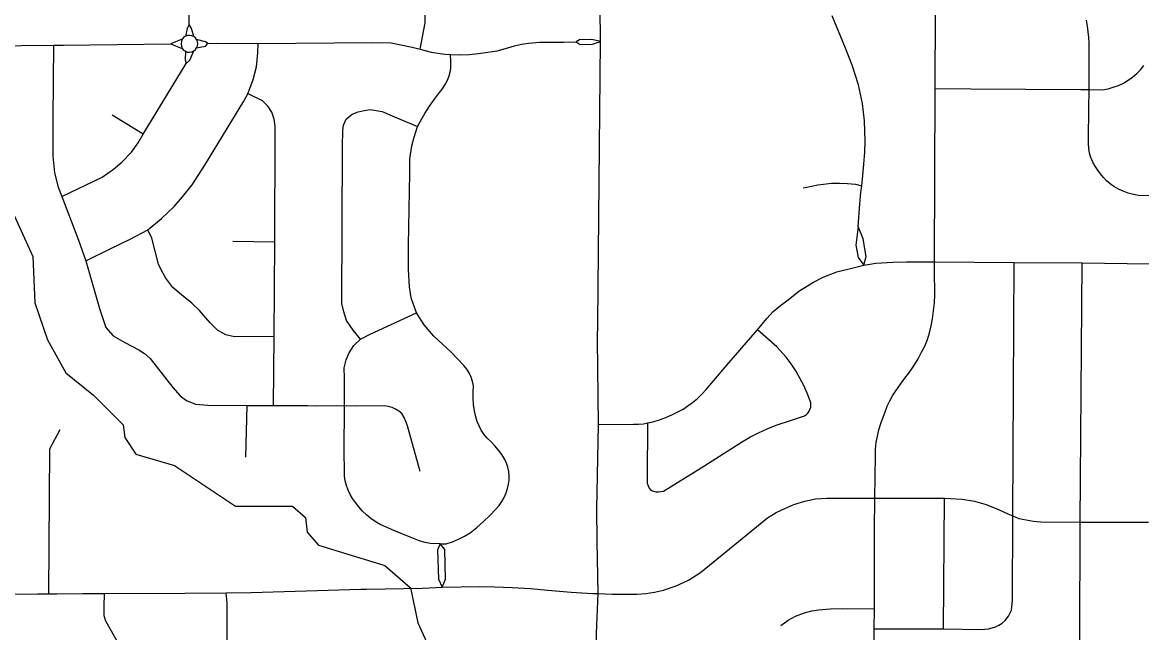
# Model space of a CAD drawing. Extents: x -1403959 to 81668, y -1400582 to 11018.
# Drawn here: x 7047.8 to 7140.5, y 9227.5 to 9278 of the extents above; entities that cross this region are included whole.
import ezdxf

# ---------------------------------------------------------------- set-up
doc = ezdxf.new("R2010")
doc.units = 0
for name, color, linetype in [('tdCiSectNmbr', 7, 'Continuous'), ('tdCiSectTwpRng', 7, 'Continuous'), ('tdCoSurfBitum', 7, 'Continuous')]:
    doc.layers.add(name, color=color, linetype=linetype)

msp = doc.modelspace()

# ---------------------------------------------------------------- linework, layer by layer
at = {"layer": 'tdCiSectNmbr'}
for points in [[(7118.297, 9225.497), (7118.32, 9227.827), (7118.337, 9229.486), (7118.343, 9230.14), (7118.353, 9236.055), (7118.378, 9238.652), (7118.414, 9242.177), (7118.435, 9242.718), (7118.492, 9243.257), (7118.583, 9243.791), (7118.709, 9244.317), (7118.869, 9244.835), (7119.063, 9245.341), (7119.212, 9245.804), (7119.392, 9246.255), (7119.602, 9246.694), (7119.841, 9247.117), (7120.109, 9247.523), (7120.694, 9248.367), (7121.31, 9249.189), (7121.653, 9249.678), (7121.963, 9250.188), (7122.24, 9250.718), (7122.502, 9251.241), (7122.724, 9251.782), (7122.904, 9252.339), (7123.04, 9252.908), (7123.133, 9253.485), (7123.231, 9254.148), (7123.297, 9254.814), (7123.332, 9255.483), (7123.334, 9256.152), (7123.305, 9256.821), (7123.31, 9258.192), (7123.359, 9272.479), (7123.359, 9272.545), (7123.425, 9285.393)], [(7095.428, 9253.167), (7095.664, 9276.44), (7095.64, 9279.266)], [(7095.5, 9244.733), (7095.413, 9251.738), (7095.428, 9253.167)], [(7095.398, 9235.081), (7095.356, 9237.761), (7095.5, 9244.733)], [(7095.331, 9225.705), (7095.336, 9227.455), (7095.466, 9230.752), (7095.398, 9235.081)], [(7023.142, 9230.598), (7028.734, 9230.642), (7036.017, 9230.692), (7038.195, 9230.698), (7038.225, 9230.698), (7043.537, 9230.711), (7049.061, 9230.733), (7050.67, 9230.744), (7052.803, 9230.758), (7054.602, 9230.765), (7061.263, 9230.79), (7061.264, 9230.79)], [(7061.264, 9230.79), (7064.685, 9230.805), (7066.739, 9230.852), (7071.289, 9230.98), (7075.815, 9231.116), (7076.301, 9231.125)], [(7076.301, 9231.125), (7080.924, 9231.215), (7082.567, 9231.279), (7085.688, 9231.337), (7086.923, 9231.319), (7088.361, 9231.269), (7089.857, 9231.172), (7091.315, 9231.046)], [(7091.315, 9231.046), (7093.243, 9230.881), (7095.001, 9230.767), (7095.466, 9230.752)], [(7095.466, 9230.752), (7095.466, 9230.752)]]:
    msp.add_lwpolyline(points, dxfattribs=at)
at = {"layer": 'tdCiSectTwpRng'}
for points in [[(7061.623, 9277.849), (7061.602, 9282.757)], [(7080.734, 9275.791), (7081.16, 9277.977), (7081.194, 9282.505)], [(7061.623, 9277.849), (7061.459, 9277.512), (7061.306, 9276.865)], [(7061.989, 9276.843), (7061.804, 9277.504), (7061.623, 9277.849)], [(7116.986, 9261.142), (7117.123, 9263.005), (7117.22, 9263.949), (7117.288, 9264.497), (7117.355, 9265.045), (7117.499, 9266.607), (7117.554, 9267.284), (7117.58, 9268.186), (7117.526, 9269.882), (7117.337, 9271.3), (7117.014, 9272.847), (7116.501, 9274.468), (7115.947, 9275.899), (7114.83, 9278.549)], [(7136.106, 9272.452), (7136.113, 9272.98), (7136.118, 9276.32), (7136.088, 9276.78), (7136.029, 9277.237), (7135.973, 9277.717), (7135.883, 9278.192)], [(7061.989, 9276.843), (7061.826, 9276.915), (7061.65, 9276.944), (7061.473, 9276.927), (7061.306, 9276.865)], [(7023.455, 9276.354), (7025.334, 9276.228), (7033.349, 9275.179), (7034.207, 9274.988), (7035.798, 9274.813), (7037.006, 9274.797), (7038.342, 9274.861), (7040.203, 9275.226), (7042.143, 9275.688), (7044.162, 9275.974), (7046.087, 9276.085), (7047.702, 9276.117), (7050.389, 9276.125), (7051.207, 9276.134)], [(7050.389, 9276.125), (7050.344, 9270.134), (7050.34, 9266.939), (7050.47, 9265.57), (7050.772, 9264.372), (7051.065, 9263.602), (7052.443, 9259.987), (7053.064, 9258.287), (7054.199, 9254.339), (7054.732, 9252.775), (7055.336, 9252.094), (7056.281, 9251.54), (7057.463, 9250.916), (7057.931, 9250.611), (7058.398, 9250.22), (7060.275, 9247.818), (7060.872, 9247.126), (7061.391, 9246.731), (7062.14, 9246.43), (7063.161, 9246.343), (7066.408, 9246.329), (7068.586, 9246.329), (7071.422, 9246.308), (7072.135, 9246.291), (7073.81, 9246.32), (7074.463, 9246.299)], [(7051.207, 9276.134), (7060.089, 9276.236)], [(7053.064, 9258.287), (7055.083, 9259.293), (7056.73, 9260.068), (7058.202, 9260.862), (7059.326, 9261.792), (7060.372, 9262.78), (7061.07, 9263.574), (7061.864, 9264.582), (7062.91, 9266.209), (7064.751, 9269.232), (7066.127, 9271.499), (7066.475, 9272.119), (7066.921, 9273.281), (7067.192, 9274.328), (7067.309, 9275.509), (7067.315, 9276.285)], [(7061.044, 9276.627), (7060.48, 9276.416), (7060.089, 9276.236)], [(7060.089, 9276.236), (7060.48, 9276.071), (7061.044, 9275.868)], [(7061.306, 9276.865), (7061.159, 9276.763), (7061.044, 9276.627), (7060.981, 9276.459), (7060.962, 9276.244), (7060.989, 9276.04), (7061.044, 9275.868), (7061.159, 9275.732), (7061.306, 9275.63)], [(7061.989, 9275.652), (7062.128, 9275.763), (7062.235, 9275.906), (7062.302, 9276.071), (7062.325, 9276.247), (7062.302, 9276.424), (7062.235, 9276.589), (7062.128, 9276.732), (7061.989, 9276.843)], [(7063.169, 9276.265), (7062.955, 9276.4), (7062.235, 9276.589)], [(7062.235, 9275.906), (7062.962, 9276.04), (7063.169, 9276.265)], [(7063.169, 9276.265), (7063.882, 9276.304), (7067.315, 9276.285), (7076.707, 9276.362), (7078.348, 9276.326), (7080.07, 9275.958), (7080.734, 9275.791), (7081.649, 9275.559), (7082.777, 9275.383), (7083.253, 9275.364), (7084.013, 9275.333), (7084.789, 9275.375), (7085.564, 9275.447), (7086.335, 9275.547), (7087.102, 9275.677), (7087.981, 9275.914), (7088.542, 9276.084), (7089.113, 9276.216), (7089.692, 9276.307), (7090.619, 9276.385), (7092.614, 9276.382), (7093.648, 9276.412)], [(7095.664, 9276.44), (7094.931, 9276.6), (7093.921, 9276.586), (7093.648, 9276.412)], [(7093.648, 9276.412), (7093.968, 9276.189), (7095.002, 9276.204), (7095.664, 9276.44)], [(7061.306, 9275.63), (7061.287, 9274.92), (7061.373, 9274.623)], [(7061.306, 9275.63), (7061.473, 9275.568), (7061.65, 9275.551), (7061.826, 9275.58), (7061.989, 9275.652)], [(7061.373, 9274.623), (7061.678, 9274.897), (7061.989, 9275.652)], [(7082.393, 9234.884), (7082.891, 9234.869), (7083.408, 9235.043), (7083.912, 9235.254), (7084.398, 9235.502), (7084.864, 9235.786), (7085.436, 9236.232), (7085.984, 9236.706), (7086.508, 9237.207), (7087.006, 9237.733), (7087.261, 9238.04), (7087.487, 9238.369), (7087.682, 9238.718), (7087.843, 9239.082), (7087.971, 9239.461), (7088.056, 9239.803), (7088.101, 9240.153), (7088.107, 9240.506), (7088.073, 9240.857), (7087.999, 9241.202), (7087.887, 9241.536), (7087.737, 9241.856), (7087.493, 9242.252), (7087.222, 9242.63), (7086.924, 9242.988), (7086.601, 9243.323), (7086.255, 9243.635), (7086.012, 9243.95), (7085.797, 9244.285), (7085.611, 9244.636), (7085.455, 9245.003), (7085.332, 9245.381), (7085.23, 9245.885), (7085.16, 9246.394), (7085.123, 9246.907), (7085.118, 9247.421), (7085.146, 9247.935), (7085.066, 9248.306), (7084.945, 9248.666), (7084.784, 9249.01), (7084.586, 9249.334), (7084.353, 9249.633), (7083.262, 9250.745), (7081.862, 9252.048), (7081.065, 9252.999), (7080.435, 9253.999), (7080, 9255.237), (7079.848, 9256.128), (7079.783, 9257.563), (7079.783, 9259.584), (7079.87, 9265.539), (7079.891, 9266.734), (7080.044, 9267.799), (7080.239, 9268.516), (7080.522, 9269.407), (7080.904, 9270.089), (7081.13, 9270.485), (7081.507, 9271.079), (7081.912, 9271.655), (7082.344, 9272.212), (7082.588, 9272.533), (7082.804, 9272.874), (7082.989, 9273.233), (7083.143, 9273.606), (7083.217, 9273.901), (7083.265, 9274.203), (7083.284, 9274.507), (7083.275, 9274.811), (7083.253, 9275.364)], [(7051.065, 9263.602), (7054.428, 9265.222), (7055.351, 9265.873), (7056.046, 9266.454), (7056.829, 9267.282), (7057.391, 9268.065), (7057.817, 9268.757), (7061.373, 9274.623)], [(7141.16, 9263.677), (7140.205, 9263.689), (7139.774, 9263.776), (7139.351, 9263.894), (7138.937, 9264.043), (7138.535, 9264.221), (7138.148, 9264.429), (7137.84, 9264.657), (7137.553, 9264.909), (7137.287, 9265.185), (7137.045, 9265.482), (7136.828, 9265.798), (7136.602, 9266.12), (7136.412, 9266.464), (7136.26, 9266.827), (7136.149, 9267.205), (7136.079, 9267.592), (7136.052, 9267.984), (7136.067, 9268.377), (7136.084, 9270.852), (7136.106, 9272.452), (7137.225, 9272.451), (7137.67, 9272.529), (7138.107, 9272.647), (7138.531, 9272.802), (7138.94, 9272.995), (7139.33, 9273.224), (7139.699, 9273.486), (7140.043, 9273.779), (7140.359, 9274.102), (7140.645, 9274.452)], [(7123.359, 9272.545), (7126.324, 9272.509), (7135.406, 9272.453), (7136.106, 9272.452)], [(7066.489, 9272.112), (7066.475, 9272.119)], [(7068.586, 9246.329), (7068.665, 9252.027), (7068.704, 9259.854), (7068.742, 9268.748), (7068.743, 9269.429), (7068.651, 9270.019), (7068.461, 9270.596), (7068.159, 9271.069), (7067.673, 9271.515), (7066.489, 9272.112)], [(7075.802, 9251.796), (7075.18, 9252.54), (7074.631, 9253.351), (7074.416, 9254.067), (7074.249, 9254.759), (7074.297, 9267.711), (7074.345, 9269.095), (7074.392, 9269.524), (7074.607, 9270.001), (7075.108, 9270.431), (7075.609, 9270.622), (7076.11, 9270.741), (7076.611, 9270.812), (7077.589, 9270.645), (7078.615, 9270.216), (7080.522, 9269.407)], [(7057.817, 9268.757), (7055.244, 9270.348)], [(7112.441, 9264.321), (7112.607, 9264.364), (7113.663, 9264.572), (7114.118, 9264.643), (7114.78, 9264.702), (7115.444, 9264.718), (7116.108, 9264.691), (7116.768, 9264.622), (7117.288, 9264.497)], [(7068.604, 9252.026), (7065.371, 9251.997), (7064.662, 9252.161), (7063.953, 9252.548), (7063.343, 9253.165), (7062.464, 9254.188), (7061.841, 9254.785), (7060.975, 9255.481), (7060.26, 9256.084), (7059.682, 9256.852), (7059.348, 9257.423), (7059.079, 9258.02), (7058.521, 9260.173), (7058.202, 9260.862)], [(7116.986, 9261.142), (7116.799, 9259.596), (7116.989, 9258.57), (7117.459, 9257.938)], [(7116.997, 9261.116), (7116.986, 9261.142)], [(7117.459, 9257.938), (7117.642, 9258.655), (7117.402, 9260.108), (7116.997, 9261.116)], [(7065.226, 9259.903), (7065.247, 9259.903)], [(7065.247, 9259.903), (7068.678, 9259.855)], [(7068.678, 9259.855), (7068.704, 9259.854)], [(7095.5, 9244.733), (7098.4, 9244.767), (7098.816, 9244.774), (7099.231, 9244.813), (7099.561, 9244.878), (7099.873, 9244.939), (7100.475, 9245.111), (7101.063, 9245.325), (7101.634, 9245.58), (7102.07, 9245.79), (7102.492, 9246.027), (7102.898, 9246.289), (7103.287, 9246.577), (7103.683, 9246.907), (7104.057, 9247.262), (7104.409, 9247.639), (7106.288, 9249.846), (7108.645, 9252.582), (7109.431, 9253.503), (7109.949, 9254.098), (7110.562, 9254.596), (7111.195, 9255.057), (7112.077, 9255.767), (7113.299, 9256.526), (7114.085, 9256.929), (7115.235, 9257.37), (7116.69, 9257.749), (7117.459, 9257.938), (7118.444, 9258.1), (7119.869, 9258.173), (7121.001, 9258.192), (7123.283, 9258.192), (7123.31, 9258.192), (7129.89, 9258.154), (7135.518, 9258.115), (7141.109, 9258.038)], [(7128.268, 9227.964), (7128.295, 9227.97), (7128.624, 9228.129), (7128.905, 9228.309), (7129.161, 9228.526), (7129.438, 9228.891), (7129.676, 9229.396), (7129.752, 9230.169), (7129.783, 9237.131), (7129.783, 9237.186), (7129.89, 9258.154)], [(7135.308, 9217.19), (7135.378, 9236.654), (7135.518, 9258.115)], [(7074.467, 9248.619), (7074.454, 9249.444), (7074.604, 9250.103), (7074.858, 9250.687), (7075.233, 9251.272), (7075.802, 9251.796), (7076.611, 9252.23), (7080.426, 9253.995)], [(7080.426, 9253.995), (7080.435, 9253.999)], [(7068.665, 9252.027), (7068.604, 9252.026)], [(7099.561, 9244.878), (7099.533, 9240.324), (7099.513, 9240.105), (7099.536, 9239.886), (7099.599, 9239.675), (7099.702, 9239.48), (7099.84, 9239.309), (7100.037, 9239.23), (7100.244, 9239.183), (7100.456, 9239.17), (7100.668, 9239.19), (7100.873, 9239.243), (7104.001, 9241.173), (7107.342, 9243.277), (7108.023, 9243.692), (7108.727, 9244.066), (7109.452, 9244.397), (7110.196, 9244.685), (7111.468, 9245.111), (7112.561, 9245.474), (7112.704, 9245.573), (7112.827, 9245.696), (7112.928, 9245.839), (7113.001, 9245.996), (7113.062, 9246.17), (7113.082, 9246.353), (7113.062, 9246.536), (7113.003, 9246.71), (7112.758, 9247.352), (7112.479, 9247.98), (7112.167, 9248.593), (7111.823, 9249.187), (7111.448, 9249.763), (7111.042, 9250.317), (7110.255, 9251.181), (7108.645, 9252.582)], [(7078.545, 9235.971), (7077.417, 9236.48), (7077.022, 9236.713), (7076.646, 9236.976), (7076.291, 9237.267), (7075.96, 9237.585), (7075.655, 9237.927), (7075.377, 9238.292), (7075.14, 9238.614), (7074.936, 9238.957), (7074.767, 9239.319), (7074.635, 9239.696), (7074.54, 9240.084), (7074.483, 9240.48), (7074.466, 9240.879), (7074.457, 9242.496), (7074.463, 9246.299), (7074.467, 9248.619)], [(7066.315, 9242.04), (7066.408, 9246.321)], [(7066.408, 9246.321), (7066.408, 9246.329)], [(7077.778, 9246.297), (7075.342, 9246.27), (7074.463, 9246.299)], [(7080.727, 9240.868), (7079.676, 9244.629), (7079.563, 9244.983), (7079.413, 9245.323), (7079.226, 9245.645), (7078.976, 9245.849), (7078.701, 9246.019), (7078.406, 9246.152), (7078.097, 9246.245), (7077.778, 9246.297)], [(7050.004, 9230.739), (7050.086, 9242.727), (7050.93, 9244.335)], [(7099.402, 9230.762), (7100.14, 9230.873), (7100.869, 9231.029), (7101.916, 9231.409), (7102.942, 9231.878), (7103.944, 9232.512), (7109.475, 9237.032), (7110.198, 9237.463), (7110.92, 9237.793), (7111.651, 9238.119), (7112.576, 9238.411), (7113.463, 9238.588), (7114.388, 9238.652), (7118.367, 9238.652), (7118.378, 9238.652), (7124.122, 9238.652), (7125.605, 9238.563), (7126.615, 9238.411), (7127.591, 9238.132), (7128.592, 9237.714), (7129.368, 9237.358), (7129.783, 9237.186), (7130.294, 9236.976), (7130.89, 9236.85), (7131.493, 9236.754), (7132.099, 9236.687), (7135.378, 9236.654), (7141.021, 9236.654)], [(7124.059, 9227.827), (7124.122, 9238.652)], [(7082.393, 9234.884), (7081.572, 9234.9), (7081.145, 9234.989), (7080.725, 9235.105), (7080.312, 9235.247), (7079.91, 9235.414), (7078.545, 9235.971)], [(7082.393, 9234.884), (7082.182, 9234.365), (7082.261, 9231.938), (7082.567, 9231.279)], [(7082.567, 9231.279), (7082.837, 9231.959), (7082.774, 9234.397), (7082.393, 9234.884)], [(7056.427, 9212.137), (7056.454, 9215.225), (7056.433, 9221.214), (7056.464, 9224.256), (7056.413, 9225.108), (7056.29, 9225.593), (7056.146, 9225.946), (7055.075, 9227.833), (7054.711, 9228.465), (7054.585, 9228.924), (7054.569, 9229.714), (7054.601, 9230.741), (7054.602, 9230.765)], [(7064.748, 9226.632), (7064.765, 9229.978), (7064.685, 9230.805)], [(7095.466, 9230.752), (7096.616, 9230.717), (7098.66, 9230.697), (7099.402, 9230.762)], [(7110.6, 9228.107), (7111.195, 9228.55), (7111.801, 9228.879), (7112.548, 9229.158), (7113.16, 9229.324), (7113.727, 9229.412), (7114.703, 9229.488), (7115.729, 9229.513), (7118.274, 9229.487), (7118.337, 9229.486)], [(7118.32, 9227.827), (7124.059, 9227.827), (7127.161, 9227.789), (7127.781, 9227.837), (7128.268, 9227.964)]]:
    msp.add_lwpolyline(points, dxfattribs=at)
at = {"layer": 'tdCoSurfBitum'}
msp.add_lwpolyline([(7047.165, 9261.997), (7048.685, 9258.635), (7048.83, 9254.818), (7049.893, 9251.763), (7051.415, 9249.011), (7053.701, 9247.174), (7056.14, 9244.727), (7056.29, 9243.658), (7057.203, 9242.282), (7060.409, 9241.358), (7065.441, 9237.989), (7070.175, 9237.978), (7071.242, 9237.06), (7071.392, 9235.838), (7072.307, 9234.768), (7077.8, 9233.076), (7079.935, 9231.24), (7080.539, 9228.338), (7081.604, 9226.046)], dxfattribs=at)

doc.saveas('drawing.dxf')
